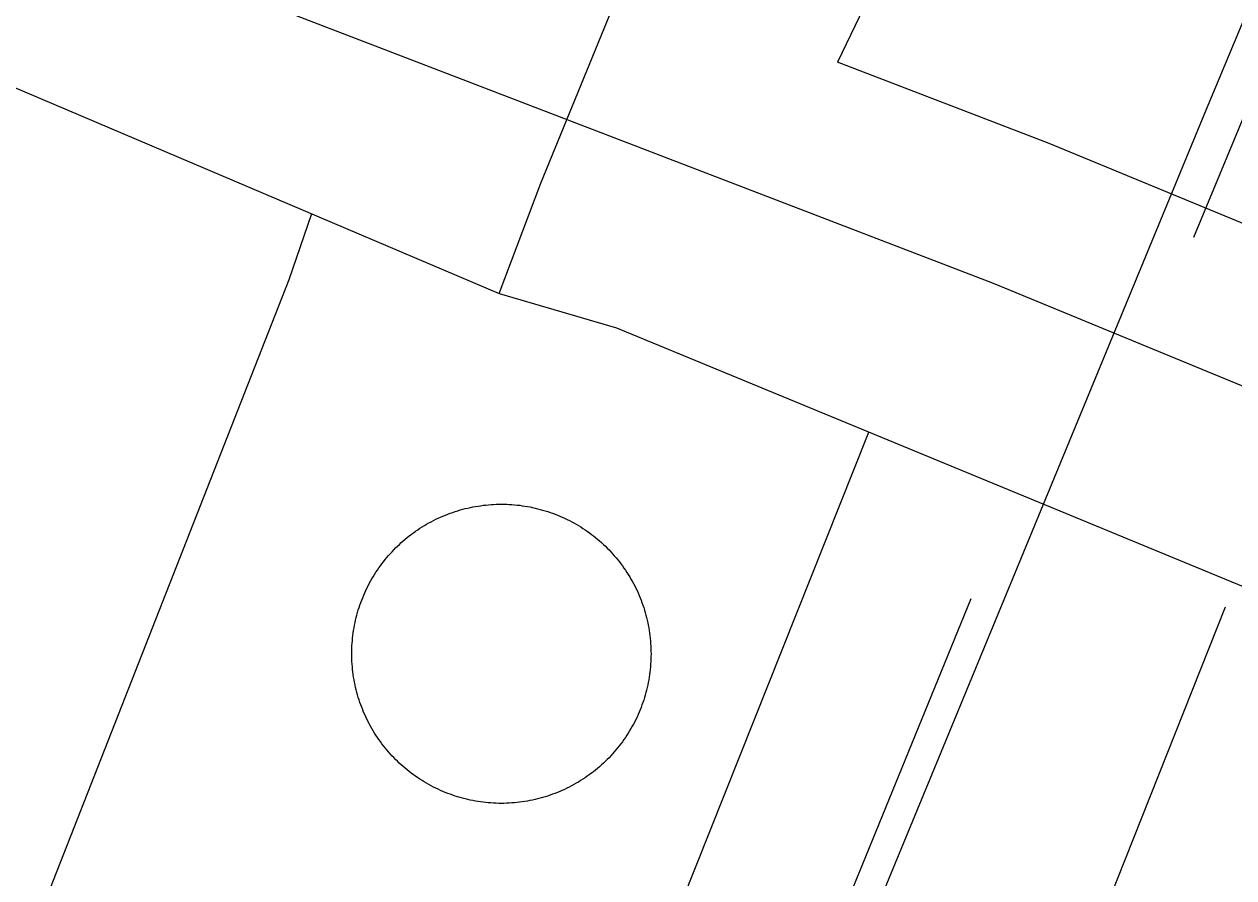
# Model space of a CAD drawing. Extents: x 3567028 to 3605064, y 510945 to 536587.
# Drawn here: x 3591152.6 to 3591393.6, y 519110.1 to 519280.3 of the extents above; entities that cross this region are included whole.
import ezdxf

# ---------------------------------------------------------------- set-up
doc = ezdxf.new("R2010")
doc.units = 0
for name, color, linetype in [('V-DOMW-TANK', 7, 'Continuous'), ('V-RAIL-TRAK', 7, 'Continuous'), ('V-ROAD-CNTR', 7, 'Continuous'), ('V-UTIL-LINE', 7, 'Continuous')]:
    doc.layers.add(name, color=color, linetype=linetype)

msp = doc.modelspace()

# ---------------------------------------------------------------- linework, layer by layer
at = {"layer": 'V-DOMW-TANK'}
for points in [[(3591225.22, 519174.36), (3591225.56, 519174.74), (3591225.92, 519175.13), (3591226.27, 519175.51), (3591226.64, 519175.88), (3591227.01, 519176.24), (3591227.39, 519176.6), (3591227.77, 519176.95), (3591228.16, 519177.29), (3591228.56, 519177.63), (3591228.96, 519177.97), (3591229.36, 519178.29), (3591229.78, 519178.6), (3591230.2, 519178.91), (3591230.62, 519179.22), (3591231.05, 519179.51), (3591231.48, 519179.8), (3591231.92, 519180.08), (3591232.36, 519180.35), (3591232.81, 519180.61), (3591233.27, 519180.87), (3591233.72, 519181.12), (3591234.19, 519181.36), (3591234.65, 519181.59), (3591235.12, 519181.81), (3591235.59, 519182.03), (3591236.07, 519182.23), (3591236.55, 519182.43), (3591237.04, 519182.62), (3591237.52, 519182.81), (3591238.01, 519182.98), (3591238.51, 519183.14), (3591239, 519183.3), (3591239.5, 519183.45), (3591240, 519183.59), (3591240.51, 519183.72), (3591241.01, 519183.84), (3591241.52, 519183.95), (3591242.03, 519184.05), (3591242.54, 519184.15), (3591243.05, 519184.23), (3591243.57, 519184.31), (3591244.08, 519184.38), (3591244.6, 519184.44), (3591245.12, 519184.49), (3591245.64, 519184.53), (3591246.16, 519184.56), (3591246.68, 519184.58), (3591247.2, 519184.6), (3591247.72, 519184.6), (3591248.24, 519184.6), (3591248.76, 519184.58), (3591249.28, 519184.56), (3591249.8, 519184.53), (3591250.32, 519184.49), (3591250.83, 519184.44), (3591251.35, 519184.38), (3591251.87, 519184.31), (3591252.38, 519184.23), (3591252.89, 519184.15), (3591253.41, 519184.05), (3591253.92, 519183.95), (3591254.43, 519183.83), (3591254.93, 519183.71), (3591255.43, 519183.58), (3591255.93, 519183.44), (3591256.43, 519183.29), (3591256.93, 519183.14), (3591257.42, 519182.97), (3591257.91, 519182.8), (3591258.4, 519182.62), (3591258.89, 519182.43), (3591259.37, 519182.23), (3591259.84, 519182.02), (3591260.31, 519181.8), (3591260.79, 519181.58), (3591261.25, 519181.35), (3591261.71, 519181.11), (3591262.17, 519180.86), (3591262.62, 519180.6), (3591263.07, 519180.34), (3591263.51, 519180.07), (3591263.95, 519179.79), (3591264.39, 519179.5), (3591264.81, 519179.2), (3591265.24, 519178.9), (3591265.66, 519178.59), (3591266.07, 519178.28), (3591266.48, 519177.95), (3591266.88, 519177.62), (3591267.27, 519177.28), (3591267.66, 519176.94), (3591268.05, 519176.59), (3591268.42, 519176.23), (3591268.79, 519175.86), (3591269.16, 519175.49), (3591269.52, 519175.11), (3591269.87, 519174.73), (3591270.21, 519174.34), (3591270.55, 519173.94), (3591270.88, 519173.54)], [(3591232.35, 519129.24), (3591231.91, 519129.52), (3591231.46, 519129.8), (3591231.03, 519130.08), (3591230.6, 519130.38), (3591230.18, 519130.68), (3591229.76, 519130.99), (3591229.35, 519131.31), (3591228.94, 519131.63), (3591228.54, 519131.96), (3591228.15, 519132.3), (3591227.76, 519132.64), (3591227.37, 519133), (3591226.99, 519133.36), (3591226.62, 519133.72), (3591226.26, 519134.09), (3591225.9, 519134.47), (3591225.55, 519134.85), (3591225.21, 519135.24), (3591224.87, 519135.64), (3591224.53, 519136.04), (3591224.21, 519136.45), (3591223.9, 519136.86), (3591223.59, 519137.28), (3591223.29, 519137.7), (3591222.99, 519138.13), (3591222.7, 519138.56), (3591222.42, 519139), (3591222.15, 519139.45), (3591221.89, 519139.89), (3591221.63, 519140.35), (3591221.39, 519140.8), (3591221.15, 519141.27), (3591220.91, 519141.73), (3591220.69, 519142.2), (3591220.47, 519142.67), (3591220.26, 519143.15), (3591220.07, 519143.63), (3591219.88, 519144.12), (3591219.69, 519144.61), (3591219.52, 519145.09), (3591219.35, 519145.59), (3591219.2, 519146.09), (3591219.05, 519146.58), (3591218.91, 519147.09), (3591218.78, 519147.59), (3591218.66, 519148.09), (3591218.55, 519148.6), (3591218.45, 519149.11), (3591218.35, 519149.62), (3591218.27, 519150.14), (3591218.19, 519150.65), (3591218.12, 519151.17), (3591218.06, 519151.68), (3591218.01, 519152.2), (3591217.97, 519152.72), (3591217.94, 519153.24), (3591217.92, 519153.76), (3591217.9, 519154.28), (3591217.9, 519154.8), (3591217.9, 519155.32), (3591217.92, 519155.84), (3591217.94, 519156.36), (3591217.97, 519156.88), (3591218.01, 519157.4), (3591218.06, 519157.92), (3591218.12, 519158.43), (3591218.19, 519158.95), (3591218.27, 519159.46), (3591218.35, 519159.98), (3591218.45, 519160.49), (3591218.55, 519161), (3591218.67, 519161.51), (3591218.79, 519162.01), (3591218.92, 519162.51), (3591219.06, 519163.02), (3591219.2, 519163.52), (3591219.36, 519164.01), (3591219.53, 519164.51), (3591219.7, 519164.99), (3591219.89, 519165.48), (3591220.07, 519165.97), (3591220.27, 519166.45), (3591220.48, 519166.92), (3591220.7, 519167.4), (3591220.92, 519167.87), (3591221.15, 519168.33), (3591221.39, 519168.79), (3591221.64, 519169.25), (3591221.9, 519169.71), (3591222.16, 519170.15), (3591222.43, 519170.6), (3591222.71, 519171.04), (3591223, 519171.47), (3591223.29, 519171.9), (3591223.6, 519172.32), (3591223.91, 519172.74), (3591224.23, 519173.15), (3591224.55, 519173.56), (3591224.88, 519173.96), (3591225.22, 519174.36)], [(3591270.88, 519173.54), (3591271.21, 519173.14), (3591271.52, 519172.72), (3591271.83, 519172.31), (3591272.13, 519171.88), (3591272.43, 519171.45), (3591272.72, 519171.02), (3591272.99, 519170.58), (3591273.27, 519170.14), (3591273.53, 519169.69), (3591273.79, 519169.24), (3591274.03, 519168.78), (3591274.27, 519168.32), (3591274.51, 519167.85), (3591274.73, 519167.38), (3591274.95, 519166.91), (3591275.15, 519166.43), (3591275.35, 519165.95), (3591275.54, 519165.47), (3591275.72, 519164.98), (3591275.9, 519164.49), (3591276.06, 519163.99), (3591276.22, 519163.5), (3591276.37, 519163), (3591276.51, 519162.5), (3591276.64, 519161.99), (3591276.76, 519161.49), (3591276.87, 519160.98), (3591276.97, 519160.47), (3591277.07, 519159.96), (3591277.15, 519159.44), (3591277.23, 519158.93), (3591277.3, 519158.41), (3591277.36, 519157.9), (3591277.41, 519157.38), (3591277.45, 519156.86), (3591277.48, 519156.34), (3591277.5, 519155.82), (3591277.51, 519155.3), (3591277.52, 519154.78), (3591277.51, 519154.26), (3591277.5, 519153.74), (3591277.48, 519153.22), (3591277.45, 519152.7), (3591277.41, 519152.18), (3591277.35, 519151.67), (3591277.29, 519151.15), (3591277.23, 519150.63), (3591277.15, 519150.12), (3591277.06, 519149.61), (3591276.97, 519149.09), (3591276.87, 519148.58), (3591276.75, 519148.08), (3591276.63, 519147.57), (3591276.5, 519147.07), (3591276.36, 519146.57), (3591276.21, 519146.07), (3591276.06, 519145.57), (3591275.89, 519145.08), (3591275.72, 519144.59), (3591275.54, 519144.1)], [(3591275.54, 519144.1), (3591275.35, 519143.61), (3591275.15, 519143.13), (3591274.94, 519142.66), (3591274.73, 519142.18), (3591274.5, 519141.72), (3591274.27, 519141.25), (3591274.02, 519140.79), (3591273.78, 519140.33), (3591273.52, 519139.88), (3591273.26, 519139.43), (3591272.98, 519138.99), (3591272.71, 519138.55), (3591272.42, 519138.11), (3591272.12, 519137.68), (3591271.82, 519137.26), (3591271.51, 519136.84), (3591271.19, 519136.43), (3591270.87, 519136.02), (3591270.54, 519135.62), (3591270.2, 519135.23), (3591269.86, 519134.84), (3591269.51, 519134.46), (3591269.15, 519134.08), (3591268.78, 519133.71), (3591268.41, 519133.34), (3591268.03, 519132.98), (3591267.65, 519132.63), (3591267.26, 519132.29), (3591266.86, 519131.95), (3591266.46, 519131.62), (3591266.06, 519131.29), (3591265.64, 519130.98), (3591265.22, 519130.67), (3591264.8, 519130.37), (3591264.37, 519130.07), (3591263.94, 519129.79), (3591263.5, 519129.51), (3591263.06, 519129.23), (3591262.61, 519128.97), (3591262.15, 519128.71), (3591261.7, 519128.47), (3591261.23, 519128.23), (3591260.77, 519127.99), (3591260.3, 519127.77), (3591259.83, 519127.55), (3591259.35, 519127.35), (3591258.87, 519127.15), (3591258.38, 519126.96), (3591257.9, 519126.78), (3591257.41, 519126.6), (3591256.91, 519126.44), (3591256.42, 519126.28), (3591255.92, 519126.13), (3591255.42, 519125.99), (3591254.91, 519125.86), (3591254.41, 519125.74), (3591253.9, 519125.63), (3591253.39, 519125.53), (3591252.88, 519125.43), (3591252.36, 519125.35), (3591251.85, 519125.27), (3591251.33, 519125.2), (3591250.82, 519125.14), (3591250.3, 519125.09), (3591249.78, 519125.05), (3591249.26, 519125.02), (3591248.74, 519125), (3591248.22, 519124.98), (3591247.7, 519124.98), (3591247.18, 519124.98), (3591246.66, 519125), (3591246.14, 519125.02), (3591245.62, 519125.05), (3591245.1, 519125.1), (3591244.58, 519125.15), (3591244.07, 519125.2), (3591243.55, 519125.27), (3591243.04, 519125.35), (3591242.52, 519125.43), (3591242.01, 519125.53), (3591241.5, 519125.63), (3591240.99, 519125.75), (3591240.49, 519125.87), (3591239.98, 519126), (3591239.48, 519126.14), (3591238.98, 519126.29), (3591238.49, 519126.44), (3591238, 519126.61), (3591237.5, 519126.78), (3591237.02, 519126.97), (3591236.53, 519127.16), (3591236.05, 519127.35), (3591235.58, 519127.56), (3591235.1, 519127.78), (3591234.63, 519128), (3591234.17, 519128.23), (3591233.71, 519128.48), (3591233.25, 519128.72), (3591232.79, 519128.98), (3591232.35, 519129.24)]]:
    msp.add_lwpolyline(points, dxfattribs=at)
at = {"layer": 'V-RAIL-TRAK'}
for points in [[(3591466.03, 520146.44), (3591525.35, 520057.4), (3591530.38, 520047.32), (3591539.33, 520025.48), (3591552.19, 519988.52), (3591563.94, 519949.33), (3591567.85, 519932.53), (3591572.32, 519907.89), (3591576.79, 519882.7), (3591577.46, 519873.27), (3591577.9, 519867.02), (3591575.08, 519819.99), (3591566.65, 519727.05), (3591555.99, 519660.99), (3591554.31, 519653.72), (3591550.38, 519638.6), (3591527.41, 519580.94), (3591470.81, 519443.23), (3591385.63, 519237.79)], [(3591075.79, 518516.67), (3591109.85, 518599.95), (3591169.77, 518743.03), (3591224.98, 518879.08), (3591294.88, 519052.07), (3591341.29, 519165.84)]]:
    msp.add_lwpolyline(points, dxfattribs=at)
at = {"layer": 'V-ROAD-CNTR'}
for points in [[(3590037.68, 516849.84), (3590093.73, 516866.65), (3590173.74, 516911.73), (3590242.46, 516949.66), (3590319.77, 517007.94), (3590429.43, 517103.94), (3590517.34, 517212.75), (3590587.55, 517303.4), (3590639.94, 517409.01), (3590682.04, 517545.13), (3590817.35, 517900.87), (3590846.95, 517975.61), (3591001.82, 518326.9), (3591388.22, 519263.34), (3591553.48, 519661.65), (3591562.74, 519731.5), (3591568.14, 519837.3), (3591569.79, 519930.17), (3591562.81, 520003.44), (3591537.68, 520116.98), (3591496.44, 520299.22), (3591473.13, 520410.82)], [(3591228.07, 519507.64), (3591259.64, 519584.22), (3591282.71, 519607.56), (3591306.36, 519613.06), (3591334.08, 519612.77), (3591378.78, 519593.05), (3591406.07, 519582.8), (3591423.52, 519567.58), (3591429.5, 519539.4), (3591422.79, 519515.38), (3591398.03, 519463.05), (3591344.15, 519334.02), (3591314.66, 519272.68)], [(3591865.74, 519013.84), (3591718.72, 519074.88), (3591345.74, 519228.59), (3591047.36, 519343.27), (3590720.59, 519470.76)], [(3591407.54, 519235.57), (3591356.84, 519256.47), (3591314.66, 519272.68)]]:
    msp.add_lwpolyline(points, dxfattribs=at)
at = {"layer": 'V-UTIL-LINE'}
for points in [[(3591247.29, 519226.63), (3591255.54, 519248.58), (3591391.99, 519581.91)], [(3590711.72, 519530.83), (3590749.44, 519514.34), (3590756.3, 519513.65), (3590949.02, 519436.03), (3590940.78, 519422.99), (3590918.1, 519361.96), (3591014.12, 519326.92), (3591019.6, 519323.48), (3591247.29, 519226.63), (3591270.61, 519219.76), (3591508.59, 519121.52), (3591527.14, 519182.56), (3591529.89, 519190.11), (3591545.69, 519232.63), (3591474.37, 519264.23), (3591534.82, 519413.73), (3591541.69, 519432.94), (3591595.87, 519410.27), (3591558.09, 519321.11)], [(3591124.38, 519022.97), (3591205.45, 519229.4), (3591209.91, 519242.53)], [(3591166.12, 518832.24), (3591175.73, 518841.84), (3591266.4, 519061.98), (3591320.93, 519198.98)], [(3591177.66, 518633.99), (3591335.66, 519022.16), (3591392, 519164.12)]]:
    msp.add_lwpolyline(points, dxfattribs=at)

doc.saveas('drawing.dxf')
